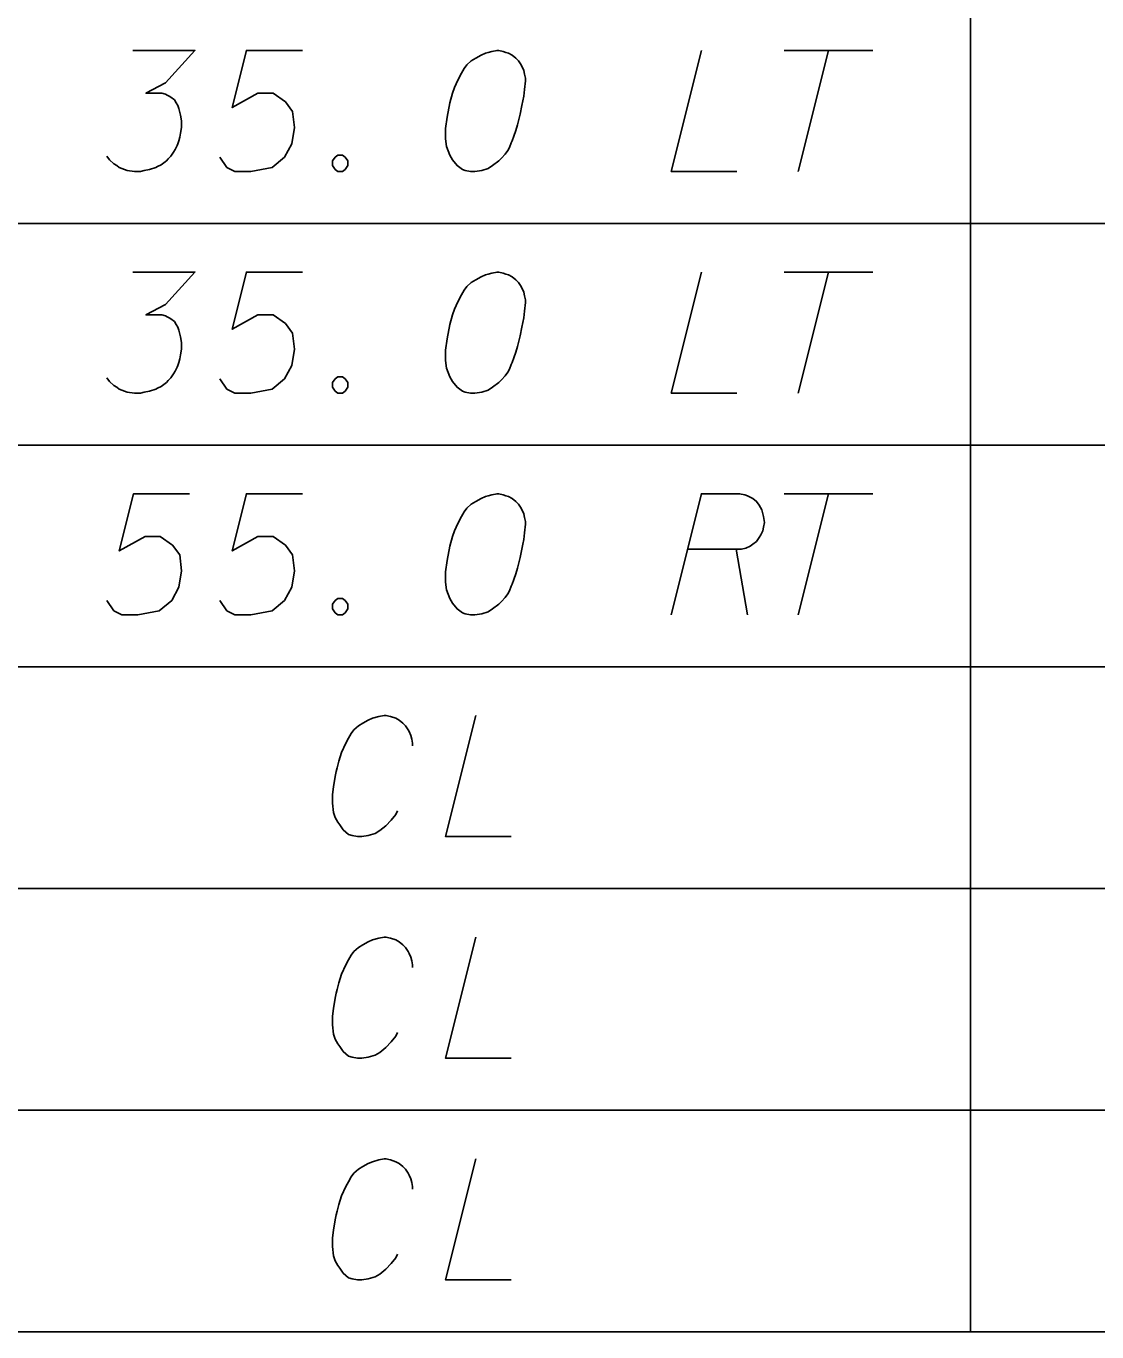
# Model space of a CAD drawing. Extents: x 2074207 to 2076812, y 516372 to 523312.
# Drawn here: x 2076303.1 to 2076345.6, y 519258.4 to 519310.3 of the extents above; entities that cross this region are included whole.
import ezdxf

# ---------------------------------------------------------------- set-up
doc = ezdxf.new("R2010")
doc.units = 0
for name, color, linetype in [('Prop DirtTable_ Soil Test Results - Outline (Major)', 7, 'Continuous'), ('Prop DirtTable_ Soil Test Results - Outline (Minor)', 7, 'Continuous'), ('Prop DirtTable_ Soil Test Results - Tx (Sample Data)', 7, 'Continuous')]:
    doc.layers.add(name, color=color, linetype=linetype)

msp = doc.modelspace()

# ---------------------------------------------------------------- linework, layer by layer
at = {"layer": 'Prop DirtTable_ Soil Test Results - Outline (Major)'}
msp.add_line((2076260.609, 519258.421), (2076811.903, 519258.421), dxfattribs=at)
at = {"layer": 'Prop DirtTable_ Soil Test Results - Outline (Minor)'}
for p, q in [((2076340.594, 519311.221), (2076340.594, 519302.421)), ((2076260.609, 519302.421), (2076811.903, 519302.421)), ((2076260.609, 519302.421), (2076811.903, 519302.421)), ((2076340.594, 519302.421), (2076340.594, 519293.621)), ((2076260.609, 519293.621), (2076811.903, 519293.621)), ((2076260.609, 519293.621), (2076811.903, 519293.621)), ((2076340.594, 519293.621), (2076340.594, 519284.821)), ((2076260.609, 519284.821), (2076811.903, 519284.821)), ((2076260.609, 519284.821), (2076811.903, 519284.821)), ((2076340.594, 519284.821), (2076340.594, 519276.021)), ((2076260.609, 519276.021), (2076811.903, 519276.021)), ((2076260.609, 519276.021), (2076811.903, 519276.021)), ((2076340.594, 519276.021), (2076340.594, 519267.221)), ((2076260.609, 519267.221), (2076811.903, 519267.221)), ((2076260.609, 519267.221), (2076811.903, 519267.221)), ((2076340.594, 519267.221), (2076340.594, 519258.421)), ((2076260.609, 519258.421), (2076811.903, 519258.421))]:
    msp.add_line(p, q, dxfattribs=at)
at = {"layer": 'Prop DirtTable_ Soil Test Results - Tx (Sample Data)'}
for points in [[(2076307.339, 519309.291), (2076309.808, 519309.291), (2076308.644, 519308.006), (2076307.868, 519307.59), (2076308.503, 519307.59), (2076308.644, 519307.552), (2076308.714, 519307.515), (2076308.785, 519307.477), (2076308.855, 519307.439), (2076308.997, 519307.326), (2076309.067, 519307.212), (2076309.138, 519307.099), (2076309.173, 519306.985), (2076309.243, 519306.721), (2076309.279, 519306.494), (2076309.279, 519306.381), (2076309.279, 519306.23), (2076309.243, 519306.003), (2076309.208, 519305.852), (2076309.173, 519305.7), (2076309.138, 519305.587), (2076309.102, 519305.511), (2076309.067, 519305.436), (2076309.032, 519305.36), (2076308.961, 519305.247), (2076308.855, 519305.096), (2076308.75, 519304.982), (2076308.679, 519304.907), (2076308.573, 519304.831), (2076308.467, 519304.755), (2076308.326, 519304.68), (2076308.256, 519304.642), (2076308.009, 519304.567), (2076307.797, 519304.529), (2076307.656, 519304.491), (2076307.409, 519304.491), (2076307.127, 519304.529), (2076307.021, 519304.567), (2076306.915, 519304.604), (2076306.809, 519304.642), (2076306.704, 519304.718), (2076306.598, 519304.793), (2076306.421, 519304.944), (2076306.316, 519305.096)], [(2076314.076, 519309.291), (2076311.854, 519309.291), (2076311.289, 519307.023), (2076312.312, 519307.59), (2076312.912, 519307.59), (2076313.406, 519307.25), (2076313.688, 519306.872), (2076313.759, 519306.23), (2076313.653, 519305.587), (2076313.371, 519305.058), (2076312.877, 519304.642), (2076312.03, 519304.491), (2076311.395, 519304.491), (2076311.078, 519304.642), (2076310.796, 519305.058)], [(2076321.872, 519309.291), (2076321.802, 519309.291), (2076321.59, 519309.253), (2076321.449, 519309.215), (2076321.343, 519309.178), (2076321.167, 519309.102), (2076320.955, 519308.989), (2076320.779, 519308.875), (2076320.602, 519308.724), (2076320.496, 519308.573), (2076320.391, 519308.384), (2076320.285, 519308.195), (2076320.179, 519307.968), (2076320.108, 519307.817), (2076320.038, 519307.59), (2076319.932, 519307.212), (2076319.826, 519306.645), (2076319.756, 519306.192), (2076319.756, 519305.776), (2076319.791, 519305.474), (2076319.932, 519305.133), (2076320.038, 519304.944), (2076320.214, 519304.718), (2076320.426, 519304.567), (2076320.532, 519304.529), (2076320.743, 519304.491), (2076320.92, 519304.491), (2076321.202, 519304.529), (2076321.449, 519304.604), (2076321.625, 519304.718), (2076321.872, 519304.907), (2076321.978, 519305.02), (2076322.119, 519305.171), (2076322.225, 519305.322), (2076322.295, 519305.436), (2076322.366, 519305.625), (2076322.401, 519305.7), (2076322.472, 519305.889), (2076322.542, 519306.116), (2076322.613, 519306.343), (2076322.648, 519306.494), (2076322.683, 519306.607), (2076322.719, 519306.759), (2076322.789, 519307.099), (2076322.825, 519307.288), (2076322.86, 519307.477), (2076322.895, 519307.741), (2076322.93, 519308.081), (2076322.93, 519308.195), (2076322.895, 519308.346), (2076322.86, 519308.497), (2076322.754, 519308.724), (2076322.648, 519308.875), (2076322.542, 519308.989), (2076322.401, 519309.102), (2076322.26, 519309.178), (2076322.154, 519309.215), (2076322.049, 519309.253), (2076321.872, 519309.291)], [(2076329.915, 519309.291), (2076328.716, 519304.491), (2076331.326, 519304.491)], [(2076333.196, 519309.291), (2076336.723, 519309.291)], [(2076334.959, 519309.291), (2076333.76, 519304.491)], [(2076315.487, 519305.133), (2076315.664, 519305.133), (2076315.769, 519305.058), (2076315.875, 519304.907), (2076315.875, 519304.718), (2076315.769, 519304.567), (2076315.664, 519304.491), (2076315.487, 519304.491), (2076315.381, 519304.567), (2076315.276, 519304.718), (2076315.276, 519304.907), (2076315.381, 519305.058), (2076315.487, 519305.133)], [(2076307.339, 519300.491), (2076309.808, 519300.491), (2076308.644, 519299.206), (2076307.868, 519298.79), (2076308.503, 519298.79), (2076308.644, 519298.752), (2076308.714, 519298.715), (2076308.785, 519298.677), (2076308.855, 519298.639), (2076308.997, 519298.526), (2076309.067, 519298.412), (2076309.138, 519298.299), (2076309.173, 519298.185), (2076309.243, 519297.921), (2076309.279, 519297.694), (2076309.279, 519297.581), (2076309.279, 519297.43), (2076309.243, 519297.203), (2076309.208, 519297.052), (2076309.173, 519296.9), (2076309.138, 519296.787), (2076309.102, 519296.711), (2076309.067, 519296.636), (2076309.032, 519296.56), (2076308.961, 519296.447), (2076308.855, 519296.296), (2076308.75, 519296.182), (2076308.679, 519296.107), (2076308.573, 519296.031), (2076308.467, 519295.955), (2076308.326, 519295.88), (2076308.256, 519295.842), (2076308.009, 519295.767), (2076307.797, 519295.729), (2076307.656, 519295.691), (2076307.409, 519295.691), (2076307.127, 519295.729), (2076307.021, 519295.767), (2076306.915, 519295.804), (2076306.809, 519295.842), (2076306.704, 519295.918), (2076306.598, 519295.993), (2076306.421, 519296.144), (2076306.316, 519296.296)], [(2076314.076, 519300.491), (2076311.854, 519300.491), (2076311.289, 519298.223), (2076312.312, 519298.79), (2076312.912, 519298.79), (2076313.406, 519298.45), (2076313.688, 519298.072), (2076313.759, 519297.43), (2076313.653, 519296.787), (2076313.371, 519296.258), (2076312.877, 519295.842), (2076312.03, 519295.691), (2076311.395, 519295.691), (2076311.078, 519295.842), (2076310.796, 519296.258)], [(2076321.872, 519300.491), (2076321.802, 519300.491), (2076321.59, 519300.453), (2076321.449, 519300.415), (2076321.343, 519300.378), (2076321.167, 519300.302), (2076320.955, 519300.189), (2076320.779, 519300.075), (2076320.602, 519299.924), (2076320.496, 519299.773), (2076320.391, 519299.584), (2076320.285, 519299.395), (2076320.179, 519299.168), (2076320.108, 519299.017), (2076320.038, 519298.79), (2076319.932, 519298.412), (2076319.826, 519297.845), (2076319.756, 519297.392), (2076319.756, 519296.976), (2076319.791, 519296.674), (2076319.932, 519296.333), (2076320.038, 519296.144), (2076320.214, 519295.918), (2076320.426, 519295.767), (2076320.532, 519295.729), (2076320.743, 519295.691), (2076320.92, 519295.691), (2076321.202, 519295.729), (2076321.449, 519295.804), (2076321.625, 519295.918), (2076321.872, 519296.107), (2076321.978, 519296.22), (2076322.119, 519296.371), (2076322.225, 519296.522), (2076322.295, 519296.636), (2076322.366, 519296.825), (2076322.401, 519296.9), (2076322.472, 519297.089), (2076322.542, 519297.316), (2076322.613, 519297.543), (2076322.648, 519297.694), (2076322.683, 519297.807), (2076322.719, 519297.959), (2076322.789, 519298.299), (2076322.825, 519298.488), (2076322.86, 519298.677), (2076322.895, 519298.941), (2076322.93, 519299.281), (2076322.93, 519299.395), (2076322.895, 519299.546), (2076322.86, 519299.697), (2076322.754, 519299.924), (2076322.648, 519300.075), (2076322.542, 519300.189), (2076322.401, 519300.302), (2076322.26, 519300.378), (2076322.154, 519300.415), (2076322.049, 519300.453), (2076321.872, 519300.491)], [(2076329.915, 519300.491), (2076328.716, 519295.691), (2076331.326, 519295.691)], [(2076333.196, 519300.491), (2076336.723, 519300.491)], [(2076334.959, 519300.491), (2076333.76, 519295.691)], [(2076315.487, 519296.333), (2076315.664, 519296.333), (2076315.769, 519296.258), (2076315.875, 519296.107), (2076315.875, 519295.918), (2076315.769, 519295.767), (2076315.664, 519295.691), (2076315.487, 519295.691), (2076315.381, 519295.767), (2076315.276, 519295.918), (2076315.276, 519296.107), (2076315.381, 519296.258), (2076315.487, 519296.333)], [(2076309.596, 519291.691), (2076307.374, 519291.691), (2076306.809, 519289.423), (2076307.832, 519289.99), (2076308.432, 519289.99), (2076308.926, 519289.65), (2076309.208, 519289.272), (2076309.279, 519288.63), (2076309.173, 519287.987), (2076308.891, 519287.458), (2076308.397, 519287.042), (2076307.55, 519286.891), (2076306.915, 519286.891), (2076306.598, 519287.042), (2076306.316, 519287.458)], [(2076314.076, 519291.691), (2076311.854, 519291.691), (2076311.289, 519289.423), (2076312.312, 519289.99), (2076312.912, 519289.99), (2076313.406, 519289.65), (2076313.688, 519289.272), (2076313.759, 519288.63), (2076313.653, 519287.987), (2076313.371, 519287.458), (2076312.877, 519287.042), (2076312.03, 519286.891), (2076311.395, 519286.891), (2076311.078, 519287.042), (2076310.796, 519287.458)], [(2076321.872, 519291.691), (2076321.802, 519291.691), (2076321.59, 519291.653), (2076321.449, 519291.615), (2076321.343, 519291.578), (2076321.167, 519291.502), (2076320.955, 519291.389), (2076320.779, 519291.275), (2076320.602, 519291.124), (2076320.496, 519290.973), (2076320.391, 519290.784), (2076320.285, 519290.595), (2076320.179, 519290.368), (2076320.108, 519290.217), (2076320.038, 519289.99), (2076319.932, 519289.612), (2076319.826, 519289.045), (2076319.756, 519288.592), (2076319.756, 519288.176), (2076319.791, 519287.874), (2076319.932, 519287.533), (2076320.038, 519287.344), (2076320.214, 519287.118), (2076320.426, 519286.967), (2076320.532, 519286.929), (2076320.743, 519286.891), (2076320.92, 519286.891), (2076321.202, 519286.929), (2076321.449, 519287.004), (2076321.625, 519287.118), (2076321.872, 519287.307), (2076321.978, 519287.42), (2076322.119, 519287.571), (2076322.225, 519287.722), (2076322.295, 519287.836), (2076322.366, 519288.025), (2076322.401, 519288.1), (2076322.472, 519288.289), (2076322.542, 519288.516), (2076322.613, 519288.743), (2076322.648, 519288.894), (2076322.683, 519289.007), (2076322.719, 519289.159), (2076322.789, 519289.499), (2076322.825, 519289.688), (2076322.86, 519289.877), (2076322.895, 519290.141), (2076322.93, 519290.481), (2076322.93, 519290.595), (2076322.895, 519290.746), (2076322.86, 519290.897), (2076322.754, 519291.124), (2076322.648, 519291.275), (2076322.542, 519291.389), (2076322.401, 519291.502), (2076322.26, 519291.578), (2076322.154, 519291.615), (2076322.049, 519291.653), (2076321.872, 519291.691)], [(2076328.716, 519286.891), (2076329.915, 519291.691), (2076331.432, 519291.691), (2076331.643, 519291.653), (2076331.749, 519291.615), (2076331.961, 519291.502), (2076332.102, 519291.389), (2076332.208, 519291.237), (2076332.314, 519291.048), (2076332.384, 519290.784), (2076332.42, 519290.557), (2076332.384, 519290.368), (2076332.349, 519290.217), (2076332.278, 519290.066), (2076332.208, 519289.952), (2076332.102, 519289.801), (2076331.961, 519289.688), (2076331.855, 519289.612), (2076331.679, 519289.537), (2076331.502, 519289.499), (2076329.386, 519289.499)], [(2076333.196, 519291.691), (2076336.723, 519291.691)], [(2076334.959, 519291.691), (2076333.76, 519286.891)], [(2076331.291, 519289.499), (2076331.749, 519286.891)], [(2076315.487, 519287.533), (2076315.664, 519287.533), (2076315.769, 519287.458), (2076315.875, 519287.307), (2076315.875, 519287.118), (2076315.769, 519286.967), (2076315.664, 519286.891), (2076315.487, 519286.891), (2076315.381, 519286.967), (2076315.276, 519287.118), (2076315.276, 519287.307), (2076315.381, 519287.458), (2076315.487, 519287.533)], [(2076318.45, 519281.681), (2076318.45, 519281.795), (2076318.415, 519281.946), (2076318.38, 519282.097), (2076318.309, 519282.248), (2076318.274, 519282.324), (2076318.168, 519282.475), (2076318.062, 519282.589), (2076317.921, 519282.702), (2076317.78, 519282.778), (2076317.569, 519282.853), (2076317.392, 519282.891), (2076317.322, 519282.891), (2076317.11, 519282.853), (2076316.863, 519282.778), (2076316.687, 519282.702), (2076316.475, 519282.589), (2076316.299, 519282.475), (2076316.122, 519282.324), (2076316.016, 519282.173), (2076315.911, 519281.984), (2076315.805, 519281.795), (2076315.628, 519281.417), (2076315.523, 519281.077), (2076315.452, 519280.812), (2076315.417, 519280.661), (2076315.381, 519280.472), (2076315.311, 519280.056), (2076315.276, 519279.754), (2076315.276, 519279.414), (2076315.311, 519279.036), (2076315.381, 519278.847), (2076315.487, 519278.658), (2076315.558, 519278.544), (2076315.699, 519278.355), (2076315.911, 519278.167), (2076316.052, 519278.129), (2076316.263, 519278.091), (2076316.404, 519278.091), (2076316.44, 519278.091), (2076316.687, 519278.129), (2076316.969, 519278.204), (2076317.145, 519278.318), (2076317.392, 519278.507), (2076317.604, 519278.733), (2076317.78, 519278.96), (2076317.851, 519279.111)], [(2076320.955, 519282.891), (2076319.756, 519278.091), (2076322.366, 519278.091)], [(2076318.45, 519272.881), (2076318.45, 519272.995), (2076318.415, 519273.146), (2076318.38, 519273.297), (2076318.309, 519273.448), (2076318.274, 519273.524), (2076318.168, 519273.675), (2076318.062, 519273.789), (2076317.921, 519273.902), (2076317.78, 519273.978), (2076317.569, 519274.053), (2076317.392, 519274.091), (2076317.322, 519274.091), (2076317.11, 519274.053), (2076316.863, 519273.978), (2076316.687, 519273.902), (2076316.475, 519273.789), (2076316.299, 519273.675), (2076316.122, 519273.524), (2076316.016, 519273.373), (2076315.911, 519273.184), (2076315.805, 519272.995), (2076315.628, 519272.617), (2076315.523, 519272.277), (2076315.452, 519272.012), (2076315.417, 519271.861), (2076315.381, 519271.672), (2076315.311, 519271.256), (2076315.276, 519270.954), (2076315.276, 519270.614), (2076315.311, 519270.236), (2076315.381, 519270.047), (2076315.487, 519269.858), (2076315.558, 519269.744), (2076315.699, 519269.555), (2076315.911, 519269.367), (2076316.052, 519269.329), (2076316.263, 519269.291), (2076316.404, 519269.291), (2076316.44, 519269.291), (2076316.687, 519269.329), (2076316.969, 519269.404), (2076317.145, 519269.518), (2076317.392, 519269.707), (2076317.604, 519269.933), (2076317.78, 519270.16), (2076317.851, 519270.311)], [(2076320.955, 519274.091), (2076319.756, 519269.291), (2076322.366, 519269.291)], [(2076318.45, 519264.081), (2076318.45, 519264.195), (2076318.415, 519264.346), (2076318.38, 519264.497), (2076318.309, 519264.648), (2076318.274, 519264.724), (2076318.168, 519264.875), (2076318.062, 519264.989), (2076317.921, 519265.102), (2076317.78, 519265.178), (2076317.569, 519265.253), (2076317.392, 519265.291), (2076317.322, 519265.291), (2076317.11, 519265.253), (2076316.863, 519265.178), (2076316.687, 519265.102), (2076316.475, 519264.989), (2076316.299, 519264.875), (2076316.122, 519264.724), (2076316.016, 519264.573), (2076315.911, 519264.384), (2076315.805, 519264.195), (2076315.628, 519263.817), (2076315.523, 519263.477), (2076315.452, 519263.212), (2076315.417, 519263.061), (2076315.381, 519262.872), (2076315.311, 519262.456), (2076315.276, 519262.154), (2076315.276, 519261.814), (2076315.311, 519261.436), (2076315.381, 519261.247), (2076315.487, 519261.058), (2076315.558, 519260.944), (2076315.699, 519260.755), (2076315.911, 519260.567), (2076316.052, 519260.529), (2076316.263, 519260.491), (2076316.404, 519260.491), (2076316.44, 519260.491), (2076316.687, 519260.529), (2076316.969, 519260.604), (2076317.145, 519260.718), (2076317.392, 519260.907), (2076317.604, 519261.133), (2076317.78, 519261.36), (2076317.851, 519261.511)], [(2076320.955, 519265.291), (2076319.756, 519260.491), (2076322.366, 519260.491)]]:
    msp.add_lwpolyline(points, dxfattribs=at)

doc.saveas('drawing.dxf')
